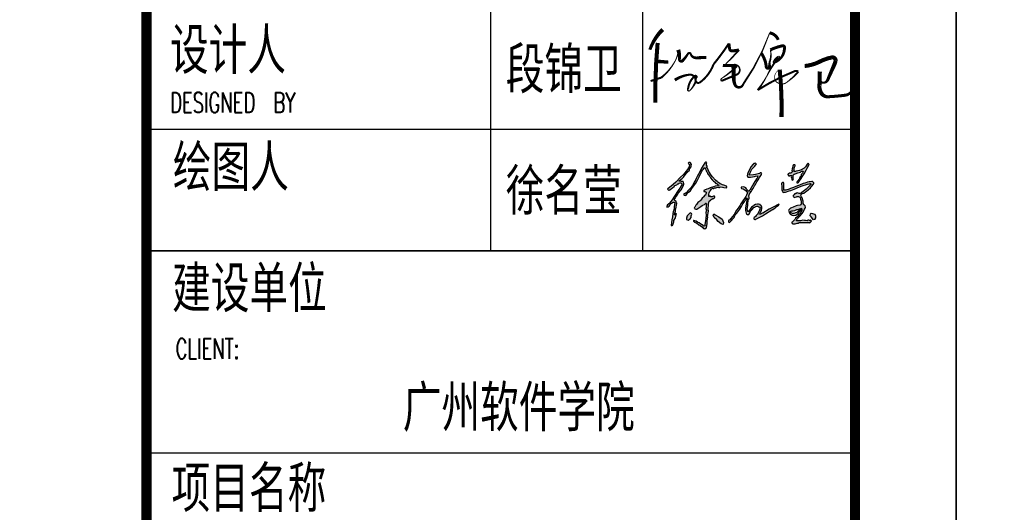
# Model space of a CAD drawing. Extents: x 1779708 to 7299578, y -1121471 to 88434.
# Tile 957 of 1056: x 6975993 to 6980857, y -965342 to -962910. Entities that reach past the tile are written whole.
import ezdxf

# ---------------------------------------------------------------- set-up
doc = ezdxf.new("R2010")
doc.units = 0
doc.header["$LTSCALE"] = 1000
doc.header["$MEASUREMENT"] = 0
for name, color, linetype in [('PUB_TITLE', 4, 'CONTINUOUS'), ('可见线', 6, 'CONTINUOUS'), ('电子签', 2, 'CONTINUOUS'), ('通-图框－文字', 4, 'CONTINUOUS')]:
    doc.layers.add(name, color=color, linetype=linetype)
doc.styles.add('dim_font', font='SIMPLEX.shx', dxfattribs={"width": 0.8})
doc.styles.add('仿宋', font='txt', dxfattribs={"width": 0.7})

# ---------------------------------------------------------------- blocks, each defined once
blk = doc.blocks.new('A$C5DA54128')
at = {"layer": '电子签'}
h = blk.add_hatch(color=256, dxfattribs=at)
h.dxf.hatch_style = 1
h.paths.add_polyline_path([(117, 344), (105, 346), (99, 349), (91, 357), (101, 377), (106, 386), (118, 404), (131, 422), (137, 432), (150, 450), (178, 482), (190, 501), (206, 540), (210, 554), (210, 562), (206, 576), (203, 579), (202, 581), (200, 584), (183, 587), (174, 588), (154, 588), (153, 594), (156, 596), (178, 615), (189, 624), (211, 643), (210, 650), (214, 655), (220, 657), (241, 686), (253, 700), (278, 725), (278, 735), (281, 741), (289, 748), (299, 766), (302, 776), (304, 797), (298, 801), (296, 806), (296, 813), (288, 819), (281, 821), (271, 819), (267, 817), (264, 811), (267, 807), (271, 801), (273, 798), (278, 793), (274, 767), (269, 754), (254, 733), (224, 692), (206, 672), (169, 637), (110, 576), (78, 548), (12, 495), (10, 490), (11, 485), (16, 482), (23, 479), (29, 480), (36, 484), (58, 500), (68, 508), (90, 524), (93, 527), (94, 530), (94, 534), (113, 539), (122, 544), (137, 555), (145, 556), (150, 559), (154, 566), (164, 567), (169, 567), (179, 565), (186, 553), (185, 542), (177, 532), (166, 513), (161, 504), (150, 485), (124, 449), (112, 430), (86, 393), (73, 370), (65, 359), (48, 338), (33, 318), (24, 309), (4, 294), (2, 284), (1, 279), (0, 269), (17, 273), (27, 279), (39, 292), (50, 310), (58, 318), (77, 329), (83, 331), (90, 330), (93, 325), (95, 323), (98, 318), (92, 278), (89, 258), (83, 217), (78, 218), (68, 148), (63, 114), (53, 44), (61, 42), (67, 42), (74, 47), (72, 51), (76, 56), (80, 56), (83, 76), (85, 85), (87, 105), (105, 136), (111, 153), (119, 187), (113, 188), (109, 187), (104, 184), (107, 178), (103, 171), (97, 170), (93, 179), (93, 186), (98, 195), (105, 214), (107, 224), (107, 244), (112, 243), (117, 273), (119, 288), (123, 317), (116, 326), (115, 333)])
h.paths.add_polyline_path([(477, 317), (483, 317), (487, 315), (491, 310), (487, 286), (486, 274), (482, 250), (485, 240), (486, 235), (489, 224), (483, 207), (482, 196), (487, 179), (480, 127), (476, 102), (469, 50), (472, 48), (473, 43), (470, 40), (463, 34), (453, 34), (447, 41), (429, 53), (419, 60), (401, 73), (385, 79), (377, 84), (364, 96), (352, 97), (346, 98), (335, 102), (331, 102), (329, 98), (331, 95), (343, 84), (350, 79), (366, 73), (395, 52), (410, 42), (439, 22), (449, 11), (454, 7), (466, 0), (471, 4), (476, 5), (482, 3), (480, 7), (484, 12), (488, 12), (496, 67), (500, 95), (508, 151), (505, 151), (503, 151), (507, 179), (509, 193), (513, 221), (511, 235), (510, 242), (509, 257), (513, 290), (516, 307), (521, 341), (539, 355), (548, 361), (566, 375), (575, 374), (582, 377), (588, 384), (590, 389), (591, 391), (592, 396), (587, 404), (578, 406), (570, 402), (558, 397), (551, 395), (539, 396), (538, 403), (530, 406), (525, 403), (523, 401), (519, 402), (517, 420), (518, 429), (523, 447), (532, 466), (538, 476), (550, 493), (557, 495), (560, 497), (564, 501), (574, 498), (581, 499), (590, 505), (607, 507), (616, 510), (632, 517), (641, 512), (649, 512), (657, 518), (687, 514), (702, 512), (732, 507), (739, 512), (741, 520), (737, 527), (703, 539), (686, 546), (654, 562), (631, 576), (620, 584), (599, 600), (564, 641), (547, 663), (518, 708), (512, 729), (508, 740), (495, 759), (498, 769), (497, 776), (491, 785), (489, 799), (490, 806), (494, 820), (484, 823), (477, 822), (468, 816), (429, 749), (410, 714), (375, 645), (364, 622), (358, 611), (347, 588), (317, 537), (299, 513), (259, 470), (246, 454), (239, 447), (223, 434), (218, 435), (215, 434), (210, 431), (208, 426), (209, 421), (213, 418), (226, 414), (237, 418), (245, 429), (259, 446), (268, 453), (286, 466), (318, 510), (333, 532), (365, 576), (391, 626), (403, 652), (429, 703), (441, 723), (447, 734), (459, 754), (465, 753), (468, 753), (474, 752), (472, 745), (474, 740), (479, 736), (484, 722), (487, 716), (495, 703), (501, 690), (504, 684), (510, 671), (530, 645), (539, 632), (559, 606), (578, 590), (587, 581), (603, 561), (613, 561), (620, 558), (627, 550), (631, 546), (635, 545), (641, 546), (641, 541), (640, 538), (639, 533), (597, 527), (576, 521), (537, 505), (509, 494), (494, 489), (465, 480), (458, 476), (455, 469), (457, 461), (469, 461), (476, 459), (486, 452), (485, 438), (483, 431), (476, 418), (472, 417), (470, 416), (466, 414), (458, 398), (452, 390), (438, 378), (418, 354), (407, 344), (382, 325), (368, 303), (360, 292), (344, 270), (339, 262), (340, 255), (345, 247), (359, 243), (370, 244), (382, 252), (418, 276), (437, 287), (475, 307), (476, 311)])
h.paths.add_polyline_path([(308, 180), (306, 192), (289, 197), (252, 160), (244, 133), (243, 117), (263, 107), (289, 123), (301, 141), (301, 163)], flags=17)
h.paths.add_polyline_path([(642, 149), (596, 175), (580, 187), (572, 169), (584, 142), (618, 114), (634, 93), (670, 61), (696, 55), (700, 81), (684, 120)], flags=17)
h = blk.add_hatch(color=256, dxfattribs=at)
h.dxf.hatch_style = 1
h.paths.add_polyline_path([(1025, 440), (1026, 442), (1027, 443), (1028, 444), (1044, 466), (1051, 477), (1067, 499), (1084, 532), (1093, 548), (1113, 579), (1135, 617), (1146, 635), (1170, 672), (1171, 677), (1171, 680), (1172, 686), (1162, 691), (1154, 691), (1144, 685), (1096, 672), (1072, 668), (1022, 665), (1020, 669), (1019, 671), (1019, 676), (1032, 701), (1038, 714), (1051, 739), (1075, 763), (1086, 776), (1108, 802), (1101, 809), (1093, 811), (1083, 808), (1076, 807), (1071, 804), (1067, 798), (1039, 765), (1027, 746), (1008, 708), (999, 687), (996, 676), (990, 655), (995, 649), (997, 646), (1001, 640), (1023, 637), (1035, 637), (1057, 642), (1083, 648), (1096, 650), (1122, 656), (1121, 640), (1118, 632), (1109, 620), (1075, 564), (1058, 536), (1023, 480), (1019, 476), (1018, 472), (1019, 466), (1010, 465), (1004, 469), (1000, 476), (989, 488), (984, 494), (974, 508), (957, 517), (945, 520), (925, 517), (919, 515), (916, 506), (920, 500), (943, 493), (954, 487), (975, 475), (983, 463), (987, 456), (995, 444), (982, 415), (974, 401), (957, 374), (940, 348), (931, 335), (913, 309), (910, 304), (909, 301), (906, 295), (888, 270), (879, 257), (861, 231), (830, 179), (812, 153), (772, 107), (765, 106), (761, 101), (760, 94), (763, 91), (764, 87), (761, 84), (769, 80), (777, 82), (782, 88), (801, 109), (811, 119), (830, 139), (839, 164), (847, 177), (866, 195), (889, 228), (900, 245), (923, 278), (934, 300), (940, 310), (956, 328), (963, 343), (967, 349), (978, 361), (979, 369), (980, 373), (981, 380), (987, 380), (991, 378), (995, 373), (984, 329), (979, 306), (971, 261), (970, 240), (971, 230), (974, 210), (980, 195), (984, 188), (995, 176), (1003, 174), (1010, 176), (1016, 183), (1035, 218), (1048, 235), (1075, 263), (1085, 268), (1089, 271), (1098, 278), (1113, 281), (1123, 280), (1138, 274), (1143, 270), (1146, 268), (1151, 265), (1148, 244), (1145, 233), (1134, 214), (1126, 193), (1119, 183), (1104, 166), (1096, 153), (1090, 148), (1078, 139), (1075, 131), (1076, 126), (1080, 119), (1086, 115), (1093, 116), (1098, 121), (1180, 161), (1220, 184), (1296, 234), (1301, 237), (1304, 238), (1309, 240), (1338, 261), (1352, 271), (1380, 292), (1384, 297), (1386, 301), (1385, 307), (1304, 266), (1264, 243), (1187, 194), (1180, 196), (1175, 194), (1171, 189), (1163, 184), (1158, 182), (1150, 182), (1147, 183), (1146, 187), (1148, 190), (1162, 215), (1168, 229), (1175, 256), (1172, 271), (1169, 279), (1160, 291), (1155, 292), (1152, 295), (1152, 300), (1130, 304), (1118, 305), (1096, 303), (1076, 290), (1066, 282), (1046, 268), (1030, 244), (1022, 232), (1005, 210), (1003, 215), (998, 218), (993, 217), (997, 224), (996, 231), (991, 238), (999, 291), (1002, 318), (1010, 371), (1016, 373), (1018, 381), (1015, 386), (1012, 408), (1015, 420)])
h = blk.add_hatch(color=256, dxfattribs=at)
h.dxf.hatch_style = 1
h.paths.add_polyline_path([(1649, 701), (1660, 709), (1667, 711), (1684, 711), (1685, 706), (1682, 704), (1676, 689), (1671, 683), (1660, 672), (1660, 659), (1657, 651), (1648, 643), (1639, 622), (1633, 612), (1618, 594), (1614, 587), (1607, 583), (1606, 577), (1605, 574), (1605, 568), (1617, 569), (1624, 572), (1632, 582), (1659, 621), (1672, 641), (1697, 681), (1721, 726), (1733, 749), (1756, 794), (1753, 797), (1753, 801), (1755, 804), (1747, 808), (1740, 806), (1734, 800), (1721, 778), (1713, 768), (1696, 750), (1660, 728), (1639, 720), (1597, 711), (1588, 709), (1583, 708), (1574, 707), (1573, 734), (1574, 748), (1581, 774), (1585, 778), (1585, 785), (1581, 789), (1573, 792), (1566, 791), (1560, 784), (1558, 783), (1554, 780), (1551, 755), (1549, 743), (1545, 718), (1550, 715), (1550, 707), (1546, 703), (1542, 698), (1540, 695), (1536, 689), (1522, 690), (1514, 687), (1502, 679), (1496, 675), (1496, 666), (1502, 662), (1504, 655), (1510, 652), (1516, 654), (1525, 659), (1531, 660), (1542, 658), (1537, 641), (1538, 630), (1543, 613), (1544, 607), (1548, 604), (1554, 603), (1562, 611), (1565, 620), (1560, 630), (1559, 648), (1561, 658), (1569, 674), (1572, 674), (1573, 674), (1575, 676), (1604, 686), (1619, 691)])
h.paths.add_polyline_path([(1573, 490), (1637, 520), (1670, 533), (1739, 552), (1752, 557), (1760, 558), (1775, 559), (1779, 555), (1779, 548), (1775, 544), (1753, 524), (1742, 513), (1722, 491), (1698, 473), (1687, 464), (1663, 446), (1653, 440), (1647, 438), (1636, 435), (1622, 443), (1611, 444), (1596, 438), (1588, 435), (1583, 434), (1575, 431), (1575, 424), (1571, 420), (1565, 417), (1560, 413), (1560, 404), (1565, 400), (1568, 392), (1576, 389), (1584, 392), (1601, 397), (1609, 399), (1626, 401), (1641, 392), (1648, 382), (1651, 365), (1659, 341), (1660, 328), (1657, 303), (1653, 303), (1649, 298), (1651, 294), (1614, 289), (1595, 284), (1561, 269), (1540, 261), (1529, 255), (1512, 241), (1506, 234), (1504, 228), (1506, 219), (1509, 204), (1513, 196), (1524, 186), (1538, 173), (1548, 168), (1566, 165), (1591, 170), (1604, 176), (1623, 192), (1640, 212), (1648, 222), (1666, 241), (1670, 236), (1670, 232), (1669, 226), (1654, 202), (1645, 191), (1626, 171), (1612, 153), (1604, 145), (1587, 131), (1579, 115), (1573, 107), (1559, 95), (1554, 89), (1551, 86), (1544, 82), (1544, 76), (1543, 73), (1542, 67), (1546, 69), (1552, 65), (1551, 61), (1575, 61), (1586, 63), (1608, 70), (1620, 70), (1626, 72), (1635, 79), (1653, 78), (1662, 78), (1681, 80), (1713, 79), (1729, 79), (1761, 78), (1763, 76), (1768, 77), (1769, 80), (1775, 84), (1777, 86), (1783, 90), (1786, 97), (1784, 104), (1778, 109), (1772, 107), (1769, 105), (1764, 101), (1753, 106), (1745, 106), (1734, 100), (1712, 103), (1701, 105), (1680, 108), (1650, 101), (1634, 99), (1600, 101), (1599, 107), (1601, 109), (1615, 131), (1624, 141), (1644, 158), (1670, 189), (1682, 207), (1699, 244), (1709, 258), (1712, 269), (1708, 286), (1696, 295), (1691, 301), (1684, 314), (1684, 342), (1681, 356), (1671, 382), (1662, 395), (1659, 403), (1656, 419), (1669, 431), (1677, 436), (1692, 442), (1714, 458), (1725, 466), (1746, 482), (1775, 508), (1788, 523), (1810, 554), (1814, 562), (1814, 570), (1808, 577), (1803, 583), (1797, 585), (1789, 585), (1768, 582), (1758, 580), (1737, 577), (1716, 570), (1705, 566), (1684, 559), (1637, 540), (1613, 530), (1566, 511), (1528, 498), (1509, 492), (1470, 479), (1461, 477), (1455, 477), (1445, 480), (1446, 515), (1445, 532), (1443, 566), (1440, 572), (1434, 574), (1428, 571), (1424, 568), (1421, 566), (1417, 563), (1417, 558), (1417, 555), (1417, 550), (1419, 530), (1419, 519), (1420, 499), (1419, 485), (1421, 477), (1428, 465), (1433, 455), (1441, 451), (1451, 452), (1459, 454), (1467, 454), (1509, 468), (1531, 475)])
h.paths.add_polyline_path([(1606, 241), (1628, 245), (1638, 248), (1655, 253), (1664, 255), (1664, 251), (1661, 249), (1636, 226), (1619, 213), (1605, 202), (1590, 197), (1568, 191), (1551, 192), (1535, 199), (1528, 209), (1530, 218), (1542, 222), (1561, 224), (1581, 229), (1598, 235)], flags=16)
h.paths.add_polyline_path([(1837, 160), (1826, 181), (1784, 193), (1773, 188), (1769, 160), (1781, 151), (1811, 114), (1825, 115), (1837, 135)])
for p, q in [((254, 733), (224, 692)), ((269, 754), (254, 733)), ((267, 817), (264, 811)), ((264, 811), (267, 807)), ((271, 819), (267, 817)), ((267, 807), (271, 801)), ((274, 767), (269, 754)), ((281, 821), (271, 819)), ((271, 801), (273, 798)), ((273, 798), (278, 793)), ((278, 793), (274, 767)), ((278, 735), (281, 741)), ((278, 725), (278, 735)), ((288, 819), (281, 821)), ((281, 741), (289, 748)), ((296, 813), (288, 819)), ((289, 748), (299, 766)), ((296, 806), (296, 813)), ((298, 801), (296, 806)), ((304, 797), (298, 801)), ((299, 766), (302, 776)), ((302, 776), (304, 797)), ((429, 749), (410, 714)), ((468, 816), (429, 749)), ((441, 723), (447, 734)), ((447, 734), (459, 754)), ((459, 754), (465, 753)), ((465, 753), (468, 753)), ((477, 822), (468, 816)), ((468, 753), (474, 752)), ((474, 752), (472, 745)), ((472, 745), (474, 740)), ((474, 740), (479, 736)), ((484, 823), (477, 822)), ((479, 736), (484, 722)), ((494, 820), (484, 823)), ((489, 799), (490, 806)), ((491, 785), (489, 799)), ((490, 806), (494, 820)), ((497, 776), (491, 785)), ((495, 759), (498, 769)), ((508, 740), (495, 759)), ((498, 769), (497, 776)), ((512, 729), (508, 740)), ((1027, 746), (1008, 708)), ((1039, 765), (1027, 746)), ((1038, 714), (1051, 739)), ((1067, 798), (1039, 765)), ((1051, 739), (1075, 763)), ((1071, 804), (1067, 798)), ((1076, 807), (1071, 804)), ((1075, 763), (1086, 776)), ((1083, 808), (1076, 807)), ((1093, 811), (1083, 808)), ((1086, 776), (1108, 802)), ((1101, 809), (1093, 811)), ((1108, 802), (1101, 809)), ((1549, 743), (1545, 718)), ((1551, 755), (1549, 743)), ((1554, 780), (1551, 755)), ((1557, 782), (1554, 780)), ((1558, 783), (1557, 782)), ((1560, 784), (1558, 783)), ((1566, 791), (1560, 784)), ((1573, 792), (1566, 791)), ((1581, 789), (1573, 792)), ((1573, 734), (1574, 748)), ((1574, 707), (1573, 734)), ((1574, 748), (1581, 774)), ((1585, 785), (1581, 789)), ((1581, 774), (1585, 778)), ((1585, 778), (1585, 785)), ((1696, 750), (1660, 728)), ((1713, 768), (1696, 750)), ((1721, 778), (1713, 768)), ((1734, 800), (1721, 778)), ((1721, 726), (1733, 749)), ((1733, 749), (1756, 794)), ((1740, 806), (1734, 800)), ((1747, 808), (1740, 806)), ((1755, 804), (1747, 808)), ((1753, 801), (1755, 804)), ((1753, 797), (1753, 801)), ((1756, 794), (1753, 797)), ((169, 637), (110, 576)), ((156, 596), (178, 615)), ((206, 672), (169, 637)), ((178, 615), (189, 624)), ((189, 624), (211, 643)), ((224, 692), (206, 672)), ((210, 650), (214, 655)), ((211, 643), (210, 650)), ((214, 655), (220, 657)), ((220, 657), (241, 686)), ((241, 686), (253, 700)), ((253, 700), (278, 725)), ((358, 611), (347, 588)), ((364, 622), (358, 611)), ((375, 645), (364, 622)), ((365, 576), (391, 626)), ((410, 714), (375, 645)), ((391, 626), (403, 652)), ((403, 652), (429, 703)), ((429, 703), (441, 723)), ((484, 722), (487, 716)), ((487, 716), (495, 703)), ((495, 703), (501, 690)), ((501, 690), (504, 684)), ((504, 684), (510, 671)), ((510, 671), (530, 645)), ((518, 708), (512, 729)), ((547, 663), (518, 708)), ((530, 645), (539, 632)), ((539, 632), (559, 606)), ((564, 641), (547, 663)), ((599, 600), (564, 641)), ((996, 676), (990, 655)), ((990, 655), (995, 649)), ((995, 649), (997, 646)), ((999, 687), (996, 676)), ((997, 646), (1001, 640)), ((1008, 708), (999, 687)), ((1001, 640), (1023, 637)), ((1019, 676), (1032, 701)), ((1019, 671), (1019, 676)), ((1020, 669), (1019, 671)), ((1022, 665), (1020, 669)), ((1072, 668), (1022, 665)), ((1023, 637), (1035, 637)), ((1032, 701), (1038, 714)), ((1035, 637), (1057, 642)), ((1057, 642), (1083, 648)), ((1096, 672), (1072, 668)), ((1109, 620), (1075, 564)), ((1083, 648), (1096, 650)), ((1144, 685), (1096, 672)), ((1096, 650), (1122, 656)), ((1118, 632), (1109, 620)), ((1113, 579), (1135, 617)), ((1121, 640), (1118, 632)), ((1122, 656), (1121, 640)), ((1135, 617), (1146, 635)), ((1154, 691), (1144, 685)), ((1146, 635), (1170, 672)), ((1162, 691), (1154, 691)), ((1172, 686), (1162, 691)), ((1170, 672), (1171, 677)), ((1171, 680), (1172, 686)), ((1171, 677), (1171, 680)), ((1502, 679), (1496, 675)), ((1496, 675), (1496, 666)), ((1496, 666), (1502, 662)), ((1514, 687), (1502, 679)), ((1502, 662), (1504, 655)), ((1504, 655), (1510, 652)), ((1510, 652), (1516, 654)), ((1522, 690), (1514, 687)), ((1516, 654), (1525, 659)), ((1536, 689), (1522, 690)), ((1525, 659), (1531, 660)), ((1531, 660), (1542, 658)), ((1540, 695), (1536, 689)), ((1542, 658), (1537, 641)), ((1537, 641), (1538, 630)), ((1538, 630), (1543, 613)), ((1542, 698), (1540, 695)), ((1546, 703), (1542, 698)), ((1543, 613), (1544, 607)), ((1545, 718), (1550, 715)), ((1550, 707), (1546, 703)), ((1550, 715), (1550, 707)), ((1554, 603), (1562, 611)), ((1559, 648), (1561, 658)), ((1560, 630), (1559, 648)), ((1565, 620), (1560, 630)), ((1561, 658), (1569, 674)), ((1562, 611), (1565, 620)), ((1569, 674), (1572, 674)), ((1572, 674), (1573, 674)), ((1573, 674), (1575, 676)), ((1583, 708), (1574, 707)), ((1575, 676), (1604, 686)), ((1588, 709), (1583, 708)), ((1597, 711), (1588, 709)), ((1639, 720), (1597, 711)), ((1604, 686), (1619, 691)), ((1633, 612), (1618, 594)), ((1619, 691), (1649, 701)), ((1632, 582), (1659, 621)), ((1639, 622), (1633, 612)), ((1660, 728), (1639, 720)), ((1648, 643), (1639, 622)), ((1657, 651), (1648, 643)), ((1649, 701), (1660, 709)), ((1660, 659), (1657, 651)), ((1659, 621), (1672, 641)), ((1660, 709), (1667, 711)), ((1671, 683), (1660, 672)), ((1660, 672), (1660, 659)), ((1667, 711), (1681, 711)), ((1676, 689), (1671, 683)), ((1672, 641), (1697, 681)), ((1682, 704), (1676, 689)), ((1681, 711), (1684, 710)), ((1685, 706), (1682, 704)), ((1684, 710), (1685, 706)), ((1697, 681), (1721, 726)), ((12, 495), (10, 490)), ((10, 490), (11, 485)), ((78, 548), (12, 495)), ((36, 484), (58, 500)), ((58, 500), (68, 508)), ((68, 508), (90, 524)), ((110, 576), (78, 548)), ((90, 524), (93, 527)), ((93, 527), (94, 530)), ((94, 534), (113, 539)), ((94, 530), (94, 534)), ((113, 539), (122, 544)), ((122, 544), (137, 555)), ((137, 555), (145, 556)), ((145, 556), (150, 559)), ((150, 559), (154, 566)), ((161, 504), (150, 485)), ((153, 594), (156, 596)), ((154, 589), (153, 594)), ((157, 588), (154, 589)), ((154, 566), (164, 567)), ((174, 588), (157, 588)), ((166, 513), (161, 504)), ((164, 567), (169, 567)), ((177, 532), (166, 513)), ((169, 567), (179, 565)), ((183, 587), (174, 588)), ((185, 542), (177, 532)), ((178, 482), (190, 501)), ((179, 565), (186, 553)), ((200, 584), (183, 587)), ((186, 553), (185, 542)), ((190, 501), (206, 540)), ((202, 581), (200, 584)), ((203, 579), (202, 581)), ((206, 576), (203, 579)), ((210, 562), (206, 576)), ((206, 540), (210, 554)), ((210, 554), (210, 562)), ((299, 513), (259, 470)), ((286, 466), (318, 510)), ((317, 537), (299, 513)), ((347, 588), (317, 537)), ((318, 510), (333, 532)), ((333, 532), (365, 576)), ((494, 489), (465, 480)), ((509, 494), (494, 489)), ((537, 505), (509, 494)), ((576, 521), (537, 505)), ((538, 476), (550, 493)), ((550, 493), (557, 495)), ((557, 495), (560, 497)), ((559, 606), (578, 590)), ((560, 497), (564, 501)), ((564, 501), (574, 498)), ((574, 498), (581, 499)), ((597, 527), (576, 521)), ((578, 590), (587, 581)), ((581, 499), (590, 505)), ((587, 581), (603, 561)), ((590, 505), (607, 507)), ((639, 533), (597, 527)), ((620, 584), (599, 600)), ((603, 561), (613, 561)), ((607, 507), (616, 510)), ((613, 561), (620, 558)), ((616, 510), (632, 517)), ((631, 576), (620, 584)), ((620, 558), (627, 550)), ((627, 550), (631, 546)), ((654, 562), (631, 576)), ((631, 546), (635, 545)), ((632, 517), (641, 512)), ((635, 545), (641, 546)), ((640, 538), (639, 533)), ((641, 541), (640, 538)), ((641, 546), (641, 541)), ((641, 512), (649, 512)), ((649, 512), (657, 518)), ((686, 546), (654, 562)), ((657, 518), (687, 514)), ((703, 539), (686, 546)), ((687, 514), (702, 512)), ((702, 512), (732, 507)), ((737, 527), (703, 539)), ((732, 507), (739, 512)), ((741, 520), (737, 527)), ((739, 512), (741, 520)), ((919, 515), (916, 506)), ((916, 506), (920, 500)), ((925, 517), (919, 515)), ((920, 500), (943, 493)), ((945, 520), (925, 517)), ((943, 493), (954, 487)), ((957, 517), (945, 520)), ((954, 487), (975, 475)), ((974, 508), (957, 517)), ((984, 494), (974, 508)), ((989, 488), (984, 494)), ((1000, 476), (989, 488)), ((1058, 536), (1023, 480)), ((1051, 477), (1067, 499)), ((1075, 564), (1058, 536)), ((1067, 499), (1084, 532)), ((1084, 532), (1093, 548)), ((1093, 548), (1113, 579)), ((1421, 566), (1417, 563)), ((1417, 563), (1417, 558)), ((1417, 558), (1417, 555)), ((1417, 555), (1417, 550)), ((1417, 550), (1419, 530)), ((1419, 530), (1419, 519)), ((1419, 519), (1420, 499)), ((1420, 499), (1419, 485)), ((1424, 568), (1421, 566)), ((1428, 571), (1424, 568)), ((1434, 574), (1428, 571)), ((1440, 572), (1434, 574)), ((1443, 566), (1440, 572)), ((1445, 532), (1443, 566)), ((1446, 515), (1445, 532)), ((1445, 480), (1446, 515)), ((1509, 492), (1470, 479)), ((1528, 498), (1509, 492)), ((1566, 511), (1528, 498)), ((1531, 475), (1573, 490)), ((1544, 607), (1548, 604)), ((1548, 604), (1554, 603)), ((1613, 530), (1566, 511)), ((1573, 490), (1637, 520)), ((1606, 577), (1605, 574)), ((1605, 574), (1605, 568)), ((1605, 568), (1617, 569)), ((1607, 583), (1606, 577)), ((1612, 586), (1607, 583)), ((1615, 589), (1612, 586)), ((1637, 540), (1613, 530)), ((1618, 594), (1615, 589)), ((1617, 569), (1624, 572)), ((1624, 572), (1632, 582)), ((1684, 559), (1637, 540)), ((1637, 520), (1670, 533)), ((1670, 533), (1739, 552)), ((1705, 566), (1684, 559)), ((1722, 491), (1698, 473)), ((1716, 570), (1705, 566)), ((1737, 577), (1716, 570)), ((1742, 513), (1722, 491)), ((1758, 580), (1737, 577)), ((1739, 552), (1752, 557)), ((1753, 524), (1742, 513)), ((1746, 482), (1775, 508)), ((1752, 557), (1760, 558)), ((1775, 544), (1753, 524)), ((1768, 582), (1758, 580)), ((1760, 558), (1775, 559)), ((1789, 585), (1768, 582)), ((1775, 559), (1779, 555)), ((1779, 548), (1775, 544)), ((1775, 508), (1788, 523)), ((1779, 555), (1779, 548)), ((1788, 523), (1810, 554)), ((1797, 585), (1789, 585)), ((1803, 583), (1797, 585)), ((1808, 577), (1803, 583)), ((1814, 570), (1808, 577)), ((1810, 554), (1814, 562)), ((1814, 562), (1814, 570)), ((11, 485), (16, 482)), ((16, 482), (23, 479)), ((23, 479), (29, 480)), ((29, 480), (36, 484)), ((73, 370), (65, 359)), ((86, 393), (73, 370)), ((112, 430), (86, 393)), ((91, 357), (101, 377)), ((101, 377), (106, 386)), ((106, 386), (118, 404)), ((124, 449), (112, 430)), ((118, 404), (131, 422)), ((150, 485), (124, 449)), ((131, 422), (137, 432)), ((137, 432), (150, 450)), ((150, 450), (178, 482)), ((210, 431), (208, 426)), ((208, 426), (209, 421)), ((209, 421), (213, 418)), ((215, 434), (210, 431)), ((213, 418), (226, 414)), ((218, 435), (215, 434)), ((223, 434), (218, 435)), ((239, 447), (223, 434)), ((226, 414), (237, 418)), ((237, 418), (245, 429)), ((246, 454), (239, 447)), ((245, 429), (259, 446)), ((259, 470), (246, 454)), ((259, 446), (268, 453)), ((268, 453), (286, 466)), ((438, 378), (418, 354)), ((452, 390), (438, 378)), ((458, 398), (452, 390)), ((458, 476), (455, 469)), ((455, 469), (457, 461)), ((457, 461), (469, 461)), ((465, 480), (458, 476)), ((466, 414), (458, 398)), ((470, 416), (466, 414)), ((469, 461), (476, 459)), ((472, 417), (470, 416)), ((476, 418), (472, 417)), ((476, 459), (486, 452)), ((483, 431), (476, 418)), ((485, 438), (483, 431)), ((486, 452), (485, 438)), ((517, 420), (518, 429)), ((519, 402), (517, 420)), ((518, 429), (523, 447)), ((521, 401), (519, 402)), ((523, 402), (521, 401)), ((523, 447), (532, 466)), ((525, 403), (523, 402)), ((530, 406), (525, 403)), ((538, 403), (530, 406)), ((532, 466), (538, 476)), ((539, 396), (538, 403)), ((551, 395), (539, 396)), ((548, 361), (566, 375)), ((558, 397), (551, 395)), ((570, 402), (558, 397)), ((566, 375), (575, 374)), ((578, 406), (570, 402)), ((575, 374), (582, 377)), ((587, 404), (578, 406)), ((582, 377), (588, 384)), ((592, 396), (587, 404)), ((588, 384), (590, 389)), ((590, 389), (591, 391)), ((591, 391), (592, 396)), ((957, 374), (940, 348)), ((974, 401), (957, 374)), ((982, 415), (974, 401)), ((975, 475), (983, 463)), ((978, 361), (979, 369)), ((979, 369), (980, 373)), ((980, 373), (981, 380)), ((981, 380), (987, 380)), ((995, 444), (982, 415)), ((983, 463), (987, 456)), ((995, 373), (984, 329)), ((987, 456), (995, 444)), ((987, 380), (991, 378)), ((991, 378), (995, 373)), ((1004, 469), (1000, 476)), ((1002, 318), (1010, 371)), ((1010, 465), (1004, 469)), ((1019, 466), (1010, 465)), ((1010, 371), (1016, 373)), ((1012, 408), (1015, 420)), ((1015, 386), (1012, 408)), ((1015, 420), (1025, 440)), ((1018, 381), (1015, 386)), ((1016, 373), (1018, 381)), ((1019, 476), (1018, 472)), ((1018, 472), (1019, 466)), ((1023, 480), (1019, 476)), ((1025, 440), (1026, 442)), ((1026, 442), (1027, 443)), ((1027, 443), (1028, 444)), ((1028, 444), (1044, 466)), ((1044, 466), (1051, 477)), ((1419, 485), (1421, 477)), ((1421, 477), (1428, 465)), ((1428, 465), (1433, 455)), ((1433, 455), (1441, 451)), ((1441, 451), (1451, 452)), ((1455, 477), (1445, 480)), ((1451, 452), (1457, 454)), ((1461, 477), (1455, 477)), ((1457, 454), (1461, 454)), ((1470, 479), (1461, 477)), ((1461, 454), (1467, 454)), ((1467, 454), (1509, 468)), ((1509, 468), (1531, 475)), ((1565, 417), (1560, 413)), ((1560, 413), (1560, 404)), ((1560, 404), (1565, 400)), ((1571, 420), (1565, 417)), ((1565, 400), (1568, 392)), ((1568, 392), (1576, 389)), ((1575, 424), (1571, 420)), ((1583, 434), (1575, 431)), ((1575, 431), (1575, 424)), ((1576, 389), (1584, 392)), ((1588, 435), (1583, 434)), ((1584, 392), (1601, 397)), ((1596, 438), (1588, 435)), ((1611, 444), (1596, 438)), ((1601, 397), (1609, 399)), ((1609, 399), (1626, 401)), ((1622, 443), (1611, 444)), ((1636, 435), (1622, 443)), ((1626, 401), (1641, 392)), ((1647, 438), (1636, 435)), ((1641, 392), (1648, 382)), ((1653, 440), (1647, 438)), ((1648, 382), (1651, 365)), ((1663, 446), (1653, 440)), ((1656, 419), (1669, 431)), ((1659, 403), (1656, 419)), ((1662, 395), (1659, 403)), ((1671, 382), (1662, 395)), ((1687, 464), (1663, 446)), ((1669, 431), (1677, 436)), ((1681, 356), (1671, 382)), ((1677, 436), (1692, 442)), ((1698, 473), (1687, 464)), ((1692, 442), (1714, 458)), ((1714, 458), (1725, 466)), ((1725, 466), (1746, 482)), ((1, 279), (0, 269)), ((0, 269), (17, 273)), ((2, 284), (1, 279)), ((4, 294), (2, 284)), ((24, 309), (4, 294)), ((17, 273), (27, 279)), ((33, 318), (24, 309)), ((27, 279), (39, 292)), ((48, 338), (33, 318)), ((39, 292), (50, 310)), ((65, 359), (48, 338)), ((50, 310), (58, 318)), ((58, 318), (77, 329)), ((77, 329), (82, 330)), ((82, 330), (84, 330)), ((89, 258), (83, 217)), ((84, 330), (90, 330)), ((92, 278), (89, 258)), ((90, 330), (93, 325)), ((99, 349), (91, 357)), ((98, 318), (92, 278)), ((93, 325), (95, 323)), ((95, 323), (98, 318)), ((105, 346), (99, 349)), ((117, 344), (105, 346)), ((107, 224), (107, 244)), ((107, 244), (109, 244)), ((109, 244), (110, 243)), ((110, 243), (112, 243)), ((112, 243), (117, 273)), ((115, 333), (117, 344)), ((116, 326), (115, 333)), ((123, 317), (116, 326)), ((117, 273), (119, 288)), ((119, 288), (123, 317)), ((344, 270), (339, 262)), ((339, 262), (340, 255)), ((340, 255), (345, 247)), ((360, 292), (344, 270)), ((345, 247), (359, 243)), ((359, 243), (370, 244)), ((368, 303), (360, 292)), ((382, 325), (368, 303)), ((370, 244), (382, 252)), ((407, 344), (382, 325)), ((382, 252), (418, 276)), ((418, 354), (407, 344)), ((418, 276), (437, 287)), ((437, 287), (475, 307)), ((475, 307), (476, 311)), ((476, 313), (477, 317)), ((476, 311), (476, 313)), ((477, 317), (483, 317)), ((486, 274), (482, 250)), ((482, 250), (485, 240)), ((483, 317), (487, 315)), ((487, 286), (486, 274)), ((487, 315), (491, 310)), ((491, 310), (487, 286)), ((509, 257), (513, 290)), ((510, 242), (509, 257)), ((513, 290), (516, 307)), ((516, 307), (521, 341)), ((521, 341), (539, 355)), ((539, 355), (548, 361)), ((879, 257), (861, 231)), ((888, 270), (879, 257)), ((906, 295), (888, 270)), ((889, 228), (900, 245)), ((900, 245), (923, 278)), ((909, 301), (906, 295)), ((910, 304), (909, 301)), ((913, 309), (910, 304)), ((931, 335), (913, 309)), ((923, 278), (934, 300)), ((940, 348), (931, 335)), ((934, 300), (940, 310)), ((940, 310), (956, 328)), ((956, 328), (963, 343)), ((963, 343), (967, 349)), ((967, 349), (978, 361)), ((971, 261), (970, 240)), ((979, 306), (971, 261)), ((984, 329), (979, 306)), ((991, 238), (999, 291)), ((999, 291), (1002, 318)), ((1030, 244), (1022, 232)), ((1046, 268), (1030, 244)), ((1066, 282), (1046, 268)), ((1048, 235), (1075, 263)), ((1076, 290), (1066, 282)), ((1075, 263), (1085, 268)), ((1096, 303), (1076, 290)), ((1085, 268), (1089, 271)), ((1089, 271), (1098, 278)), ((1118, 305), (1096, 303)), ((1098, 278), (1113, 281)), ((1113, 281), (1123, 280)), ((1130, 304), (1118, 305)), ((1123, 280), (1138, 274)), ((1152, 300), (1130, 304)), ((1138, 274), (1143, 270)), ((1143, 270), (1146, 268)), ((1148, 244), (1145, 233)), ((1146, 268), (1151, 265)), ((1151, 265), (1148, 244)), ((1152, 295), (1152, 300)), ((1155, 292), (1152, 295)), ((1160, 291), (1155, 292)), ((1169, 279), (1160, 291)), ((1168, 229), (1175, 256)), ((1172, 271), (1169, 279)), ((1175, 256), (1172, 271)), ((1304, 266), (1264, 243)), ((1385, 307), (1304, 266)), ((1309, 240), (1338, 261)), ((1338, 261), (1352, 271)), ((1352, 271), (1380, 292)), ((1380, 292), (1384, 297)), ((1384, 297), (1386, 301)), ((1386, 301), (1385, 307)), ((1529, 255), (1512, 241)), ((1540, 261), (1529, 255)), ((1561, 269), (1540, 261)), ((1595, 284), (1561, 269)), ((1614, 289), (1595, 284)), ((1651, 294), (1614, 289)), ((1653, 303), (1649, 298)), ((1649, 298), (1651, 294)), ((1651, 365), (1659, 341)), ((1657, 303), (1653, 303)), ((1660, 328), (1657, 303)), ((1659, 341), (1660, 328)), ((1684, 342), (1681, 356)), ((1682, 207), (1699, 244)), ((1684, 314), (1684, 342)), ((1691, 301), (1684, 314)), ((1696, 295), (1691, 301)), ((1708, 286), (1696, 295)), ((1699, 244), (1709, 258)), ((1712, 269), (1708, 286)), ((1709, 258), (1712, 269)), ((68, 148), (63, 114)), ((78, 218), (68, 148)), ((80, 217), (78, 218)), ((81, 217), (80, 217)), ((83, 217), (81, 217)), ((87, 105), (105, 136)), ((93, 186), (98, 195)), ((93, 179), (93, 186)), ((97, 170), (93, 179)), ((103, 171), (97, 170)), ((98, 195), (105, 214)), ((107, 178), (103, 171)), ((109, 187), (104, 184)), ((104, 184), (107, 178)), ((105, 214), (107, 224)), ((105, 136), (111, 153)), ((113, 188), (109, 187)), ((111, 153), (119, 187)), ((119, 187), (113, 188)), ((480, 127), (476, 102)), ((487, 179), (480, 127)), ((483, 207), (482, 196)), ((482, 196), (487, 179)), ((489, 224), (483, 207)), ((485, 240), (486, 235)), ((486, 235), (489, 224)), ((500, 95), (508, 151)), ((503, 151), (507, 179)), ((505, 151), (503, 151)), ((506, 151), (505, 151)), ((508, 151), (506, 151)), ((507, 179), (509, 193)), ((509, 193), (513, 221)), ((511, 235), (510, 242)), ((513, 221), (511, 235)), ((812, 153), (772, 107)), ((811, 119), (830, 139)), ((830, 179), (812, 153)), ((861, 231), (830, 179)), ((830, 139), (839, 164)), ((839, 164), (847, 177)), ((847, 177), (866, 195)), ((866, 195), (889, 228)), ((970, 240), (971, 230)), ((971, 230), (974, 210)), ((974, 210), (980, 195)), ((980, 195), (984, 188)), ((984, 188), (995, 176)), ((996, 231), (991, 238)), ((993, 217), (997, 224)), ((998, 218), (993, 217)), ((995, 176), (1003, 174)), ((997, 224), (996, 231)), ((1003, 215), (998, 218)), ((1005, 210), (1003, 215)), ((1003, 174), (1010, 176)), ((1022, 232), (1005, 210)), ((1010, 176), (1016, 183)), ((1016, 183), (1035, 218)), ((1035, 218), (1048, 235)), ((1078, 139), (1075, 131)), ((1075, 131), (1076, 126)), ((1076, 126), (1080, 119)), ((1090, 148), (1078, 139)), ((1096, 153), (1090, 148)), ((1104, 166), (1096, 153)), ((1098, 121), (1180, 161)), ((1119, 183), (1104, 166)), ((1126, 193), (1119, 183)), ((1134, 214), (1126, 193)), ((1145, 233), (1134, 214)), ((1146, 187), (1148, 190)), ((1147, 183), (1146, 187)), ((1150, 182), (1147, 183)), ((1148, 190), (1162, 215)), ((1158, 182), (1150, 182)), ((1163, 184), (1158, 182)), ((1162, 215), (1168, 229)), ((1171, 189), (1163, 184)), ((1175, 194), (1171, 189)), ((1180, 196), (1175, 194)), ((1187, 194), (1180, 196)), ((1180, 161), (1220, 184)), ((1264, 243), (1187, 194)), ((1220, 184), (1296, 234)), ((1296, 234), (1301, 237)), ((1301, 237), (1304, 238)), ((1304, 238), (1309, 240)), ((1506, 234), (1504, 228)), ((1504, 228), (1506, 219)), ((1512, 241), (1506, 234)), ((1506, 219), (1509, 204)), ((1509, 204), (1513, 196)), ((1513, 196), (1524, 186)), ((1524, 186), (1538, 173)), ((1538, 173), (1548, 168)), ((1548, 168), (1566, 165)), ((1566, 165), (1591, 170)), ((1587, 131), (1579, 115)), ((1604, 145), (1587, 131)), ((1591, 170), (1604, 176)), ((1601, 109), (1615, 131)), ((1604, 176), (1623, 192)), ((1612, 153), (1604, 145)), ((1626, 171), (1612, 153)), ((1615, 131), (1624, 141)), ((1623, 192), (1640, 212)), ((1624, 141), (1644, 158)), ((1645, 191), (1626, 171)), ((1640, 212), (1648, 222)), ((1644, 158), (1670, 189)), ((1654, 202), (1645, 191)), ((1648, 222), (1666, 241)), ((1669, 226), (1654, 202)), ((1666, 241), (1670, 236)), ((1670, 232), (1669, 226)), ((1670, 236), (1670, 232)), ((1670, 189), (1682, 207)), ((63, 114), (53, 44)), ((53, 44), (61, 42)), ((61, 42), (67, 42)), ((67, 42), (74, 47)), ((72, 51), (76, 56)), ((74, 47), (72, 51)), ((76, 56), (80, 56)), ((80, 56), (83, 76)), ((83, 76), (85, 85)), ((85, 85), (87, 105)), ((331, 102), (329, 98)), ((329, 98), (331, 95)), ((335, 102), (331, 102)), ((331, 95), (343, 84)), ((346, 98), (335, 102)), ((343, 84), (350, 79)), ((352, 97), (346, 98)), ((350, 79), (366, 73)), ((364, 96), (352, 97)), ((377, 84), (364, 96)), ((366, 73), (395, 52)), ((385, 79), (377, 84)), ((401, 73), (385, 79)), ((395, 52), (410, 42)), ((419, 60), (401, 73)), ((410, 42), (439, 22)), ((429, 53), (419, 60)), ((447, 41), (429, 53)), ((439, 22), (449, 11)), ((453, 34), (447, 41)), ((449, 11), (454, 7)), ((463, 34), (453, 34)), ((454, 7), (466, 0)), ((470, 40), (463, 34)), ((466, 0), (471, 4)), ((476, 102), (469, 50)), ((469, 50), (472, 48)), ((473, 43), (470, 40)), ((471, 4), (476, 5)), ((472, 48), (473, 43)), ((476, 5), (482, 3)), ((480, 7), (484, 12)), ((482, 3), (480, 7)), ((484, 12), (488, 12)), ((488, 12), (496, 67)), ((496, 67), (500, 95)), ((761, 101), (760, 94)), ((760, 94), (763, 91)), ((765, 106), (761, 101)), ((764, 87), (761, 84)), ((761, 84), (769, 80)), ((763, 91), (764, 87)), ((772, 107), (765, 106)), ((769, 80), (777, 82)), ((777, 82), (782, 88)), ((782, 88), (801, 109)), ((801, 109), (811, 119)), ((1080, 119), (1086, 115)), ((1086, 115), (1093, 116)), ((1093, 116), (1098, 121)), ((1543, 73), (1542, 67)), ((1542, 67), (1546, 69)), ((1544, 76), (1543, 73)), ((1551, 86), (1544, 82)), ((1544, 82), (1544, 76)), ((1546, 69), (1552, 65)), ((1554, 89), (1551, 86)), ((1552, 65), (1551, 61)), ((1551, 61), (1575, 61)), ((1559, 95), (1554, 89)), ((1573, 107), (1559, 95)), ((1579, 115), (1573, 107)), ((1575, 61), (1586, 63)), ((1586, 63), (1608, 70)), ((1599, 107), (1601, 109)), ((1600, 102), (1599, 107)), ((1603, 101), (1600, 102)), ((1634, 99), (1603, 101)), ((1608, 70), (1620, 70)), ((1620, 70), (1626, 72)), ((1626, 72), (1635, 79)), ((1650, 101), (1634, 99)), ((1635, 79), (1653, 78)), ((1680, 108), (1650, 101)), ((1653, 78), (1662, 78)), ((1662, 78), (1681, 80)), ((1701, 105), (1680, 108)), ((1681, 80), (1713, 79)), ((1712, 103), (1701, 105)), ((1734, 100), (1712, 103)), ((1713, 79), (1729, 79)), ((1729, 79), (1761, 78)), ((1745, 106), (1734, 100)), ((1753, 106), (1745, 106)), ((1764, 101), (1753, 106)), ((1761, 78), (1763, 76)), ((1763, 76), (1768, 77)), ((1769, 105), (1764, 101)), ((1768, 77), (1769, 80)), ((1772, 107), (1769, 105)), ((1769, 80), (1775, 84)), ((1778, 109), (1772, 107)), ((1775, 84), (1777, 86)), ((1777, 86), (1783, 90)), ((1784, 104), (1778, 109)), ((1783, 90), (1786, 97)), ((1786, 97), (1784, 104))]:
    blk.add_line(p, q, dxfattribs=at)
for points in [[(1661, 249), (1636, 226), (1619, 213), (1605, 202), (1590, 197), (1568, 191), (1551, 192), (1535, 199), (1528, 209), (1530, 218), (1542, 222), (1561, 224), (1581, 229), (1598, 235), (1606, 241), (1628, 245), (1638, 248), (1655, 253), (1664, 255), (1664, 251)], [(289, 197), (252, 160), (244, 133), (243, 117), (263, 107), (289, 123), (301, 141), (301, 163), (308, 180), (306, 192)], [(596, 175), (642, 149), (684, 120), (700, 81), (696, 55), (670, 61), (634, 93), (618, 114), (584, 142), (572, 169), (580, 187)], [(1784, 193), (1826, 181), (1837, 160), (1837, 135), (1825, 115), (1811, 114), (1781, 151), (1769, 160), (1773, 188)]]:
    blk.add_lwpolyline(points, close=True, dxfattribs=at)
blk = doc.blocks.new('A$C3D8761CE')
at = {"layer": 'PUB_TITLE'}
for p, q in [((76100, 20800), (83100, 20800)), ((83100, 19600), (76100, 19600)), ((83100, 17600), (76100, 17600)), ((83100, 17600), (76100, 17600)), ((83100, 17600), (76100, 17600))]:
    blk.add_line(p, q, dxfattribs=at)
blk.add_lwpolyline([(0, 0), (84100, 0), (84100, 59400), (0, 59400)], close=True, dxfattribs=at)
at = {"layer": 'PUB_TITLE', "const_width": 100}
blk.add_lwpolyline([(2500, 1000), (83100, 1000), (83100, 58400), (2500, 58400)], close=True, dxfattribs=at)
blk.add_lwpolyline([(76100, 58400), (76100, 1000)], dxfattribs=at)
at = {"layer": 'PUB_TITLE'}
for points in [[(79500, 28000), (79500, 19600)], [(81000, 28000), (81000, 19600)], [(76100, 19600), (83100, 19600)]]:
    blk.add_lwpolyline(points, dxfattribs=at)
at = {"layer": '电子签'}
for points in [[(81200.3, 21785.3, 40, 30, 0.113665), (81073, 21585.3, 30, 30, 12.10746)], [(81320.1, 21285.2, 30, 20, -0.118474), (81462.5, 21338.4, 20, 20, -0.582329), (81521.1, 21259.3, 20, 10, -0.090401), (81468.1, 21181.5, 10, 20, -0.951917), (81450.7, 21197, 20, 20, -0.196864), (81517.3, 21325.3, 20, 20, -0.939279), (81532.3, 21309.7, 20, 20, 0.685736), (81559.1, 21255.6, 20, 20, 0.154244), (81703.1, 21442.1, 20, 20, 0.028127), (81853.7, 21646.9, 30, 30, 0), (81860.3, 21592.6, 30, 30, 0.362787), (81890.5, 21572.8, 30, 30, 0.019197), (81953.7, 21582.7, 20, 10, -0.020472), (81816.3, 21437.1, 10, 10, -0.233729), (81794.3, 21429.9, 30, 30, 0.045779), (81912.8, 21430.9, 30, 20, -0.879667), (81921.1, 21410.8, 20, 10, -0.048621), (81783.3, 21302.1, 10, 20, 0.623556), (81784.9, 21278, 20, 20, -0.008278), (81937.7, 21341.5, 20, 10, 0.816036), (81898.3, 21438.9, 40, 40, 0), (81902.6, 21329.3, 40, 30, 0.122736), (81914.9, 21236.9, 30, 20, 0.663287), (81995.1, 21244.1, 20, 10, 0.069085), (82257.2, 21751.5, 30, 30, -0.253622), (82341.6, 21682.5, 30, 30, 3.190749)], [(81081.1, 21275.7, 20, 20, 0), (81186.5, 21309.4, 20, 10, 0.095128), (81318.9, 21465.3, 10, 10, 0.114048), (81353.8, 21583.5, 40, 30, -0.076678), (81366.4, 21492.5, 30, 30, 0.784183), (81398.5, 21478.8, 30, 20, 0.053539), (81449.7, 21544.9, 20, 20, -0.714299), (81477.2, 21541.4, 20, 30, 0.356783), (81534.8, 21505.9, 30, 30, 0.007927), (81631, 21508.3, 30, 30, 0.386331)], [(82173, 21552.2, 30, 30, -0.131933), (82223.2, 21416.8, 30, 30, 0.873436), (82253.8, 21415.5, 30, 20, 0.080941), (82254.4, 21456.5, 20, 10, 0.144959), (82264.2, 21584.1, 30, 30, -0.051263), (82381.4, 21623.8, 30, 30, -0.581071), (82402.9, 21600.4, 30, 20, -0.302678), (82305.9, 21457.9, 20, 20, -0.944201), (82300, 21470.2, 20, 20, -0.168661), (82344.3, 21516.4, 20, 20, -1.302791), (82339.8, 21504.7, 20, 20, -0.022864), (82295.8, 21443.1, 20, 10, 0.024629), (82227.6, 21322.5, 10, 20, -0.040418), (82139, 21186.6, 20, 20, -0.047626), (82503.7, 21373, 20, 20, -0.295695), (82538.2, 21368.5, 20, 20, 0), (82529.7, 21355.7, 20, 10, -0.045754), (82427.3, 21263.7, 10, 10, -0.422502), (82312.9, 21278.8, 10, 2, -0.421761), (82356.1, 21388.2, 40, 40, -0.031692), (82373.8, 20921.1, 40, 40, 2.926125)], [(82602.8, 21424.2, 40, 40, 0.100588), (82761.4, 21472.1, 40, 40, -0.065766), (82867.7, 21507.9, 40, 40, -0.53666), (82908.5, 21475.7, 40, 40, 0), (82899.2, 21445.8, 40, 30, 0), (82832.2, 21291.8, 30, 20, -0.318033), (82786.7, 21258.7, 20, 20, -0.395376), (82760.5, 21277.8, 20, 20, -0.042901), (82752.5, 21369.7, 40, 40, 0), (82748.9, 21228.8, 40, 40, 0.152888), (82764, 21162.5, 40, 30, 0.327432), (82843.6, 21120.9, 30, 30, 0.017317), (83012.6, 21136.6, 30, 20, 0.268591), (83079.9, 21203.8, 20, 20, -0.175886)], [(81122.1, 21470.3, 40, 30, 0), (81255.1, 21463.1, 30, 30, 0)]]:
    blk.add_lwpolyline(points, format="xyseb", dxfattribs=at)
at = {"layer": '电子签', "const_width": 40}
blk.add_lwpolyline([(81150, 21652.2, 0.027345), (81128, 21062.4, 1.970856)], format="xyb", dxfattribs=at)
at = {"layer": '电子签', "xscale": 0.8000000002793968, "yscale": 0.8000000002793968, "zscale": 0.8000000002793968}
blk.add_blockref('A$C5DA54128', (81241, 19815.6), dxfattribs=at)
at = {"layer": '通-图框－文字', "style": '仿宋', "width": 0.7}
for s, p in [('设计人', (76332, 21390.2)), ('段锦卫', (79650, 21200)), ('绘图人', (76360.7, 20232.8)), ('徐名莹', (79650, 20000)), ('建设单位', (76353.7, 19036.7)), ('广州软件学院', (78632.6, 17860.7)), ('项目名称', (76349, 17063.4))]:
    blk.add_text(s, height=400, dxfattribs=at).set_placement(p)
at = {"layer": '通-图框－文字', "color": 4, "style": 'dim_font', "width": 0.65}
for s, p in [('DESIGNED  BY', (76333.8, 20963.6)), ('CLIENT:', (76387.2, 18532.8))]:
    blk.add_text(s, height=200, dxfattribs=at).set_placement(p)

msp = doc.modelspace()

# ---------------------------------------------------------------- block references
at = {"layer": '可见线', "xscale": 0.5, "yscale": 0.5, "zscale": 0.5}
msp.add_blockref('A$C3D8761CE', (6938569.2, -973850.2), dxfattribs=at)
at = {"layer": '可见线', "xscale": 0.5, "yscale": 0.5, "zscale": 0.5, "rotation": 270}
msp.add_blockref('A$C3D8761CE', (6980619.2, -944150.2), dxfattribs=at)

doc.saveas('drawing.dxf')
